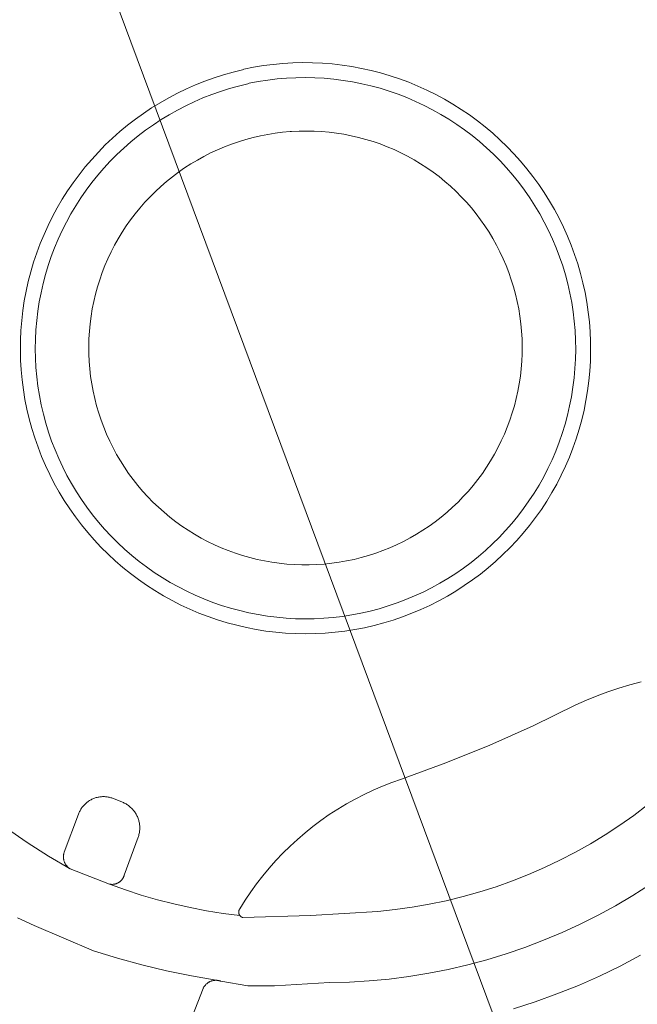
# Model space of a CAD drawing. Header units: metres. Extents: x 149984 to 156489, y 469398 to 478068.
# Tile 276 of 656: x 153608 to 153631, y 472487 to 472523. Entities that reach past the tile are written whole.
import ezdxf

# ---------------------------------------------------------------- set-up
doc = ezdxf.new("R2010")
doc.units = ezdxf.units.M
doc.header["$LTSCALE"] = 0.75
for name, color, linetype, lineweight in [('B-WE-GR-BEPLANTING_CULTUUR_VASTE PLANTENVAK-GV', 252, 'Continuous', 18), ('B-WE-KW-KUNSTWERK_DUIKER-G', 6, 'Continuous', 18), ('B-WE-OG-TERREIN_BEGROEID-GV', 252, 'Continuous', 18), ('B-WE-VH-GESLOTENVERHARDING_ASFALT-GV', 252, 'Continuous', 18), ('B-WE-VH-GESLOTENVERHARDING_BETON-GV', 252, 'Continuous', 18), ('B-WE-VH-OPENVERHARDING_BETONSTRAATSTEEN-GV', 252, 'Continuous', 18), ('B-WE-VH-OPENVERHARDING_TEGEL-GV', 252, 'Continuous', 18)]:
    doc.layers.add(name, color=color, linetype=linetype, lineweight=lineweight)

msp = doc.modelspace()

# ---------------------------------------------------------------- linework, layer by layer
at = {"layer": 'B-WE-GR-BEPLANTING_CULTUUR_VASTE PLANTENVAK-GV', "flags": 128}
msp.add_lwpolyline([(153610.691, 472509.523), (153610.76, 472509.255), (153610.838, 472508.989), (153610.926, 472508.726), (153611.023, 472508.467), (153611.128, 472508.21), (153611.243, 472507.958), (153611.366, 472507.71), (153611.498, 472507.466), (153611.638, 472507.227), (153611.786, 472506.993), (153611.942, 472506.764), (153612.107, 472506.541), (153612.278, 472506.323), (153612.458, 472506.112), (153612.644, 472505.907), (153612.838, 472505.709), (153613.038, 472505.517), (153613.245, 472505.333), (153613.458, 472505.156), (153613.677, 472504.986), (153613.901, 472504.824), (153614.132, 472504.67), (153614.367, 472504.524), (153614.608, 472504.386), (153614.853, 472504.257), (153615.102, 472504.136), (153615.356, 472504.024), (153615.613, 472503.921), (153615.873, 472503.827), (153616.137, 472503.741), (153616.404, 472503.666), (153616.673, 472503.599), (153616.944, 472503.542), (153617.217, 472503.494), (153617.491, 472503.456), (153617.767, 472503.427), (153618.043, 472503.408), (153618.32, 472503.398), (153618.597, 472503.398), (153618.874, 472503.408), (153619.151, 472503.427), (153619.426, 472503.456), (153619.701, 472503.494), (153619.974, 472503.542), (153620.245, 472503.599), (153620.514, 472503.666), (153620.78, 472503.742), (153621.044, 472503.827), (153621.304, 472503.921), (153621.561, 472504.025), (153621.815, 472504.137), (153622.064, 472504.258), (153622.309, 472504.387), (153622.55, 472504.525), (153622.785, 472504.671), (153623.015, 472504.825), (153623.24, 472504.987), (153623.459, 472505.157), (153623.672, 472505.334), (153623.879, 472505.519), (153624.079, 472505.71), (153624.273, 472505.909), (153624.459, 472506.114), (153624.638, 472506.325), (153624.81, 472506.543), (153624.974, 472506.766), (153625.13, 472506.995), (153625.278, 472507.229), (153625.419, 472507.468), (153625.55, 472507.712), (153625.673, 472507.96), (153625.788, 472508.212), (153625.893, 472508.469), (153625.99, 472508.728), (153626.077, 472508.991), (153626.156, 472509.257), (153626.225, 472509.525), (153626.285, 472509.796), (153626.335, 472510.068), (153626.376, 472510.343), (153626.407, 472510.618), (153626.429, 472510.894), (153626.441, 472511.171), (153626.444, 472511.448), (153626.437, 472511.725), (153626.42, 472512.002), (153626.394, 472512.278), (153626.358, 472512.552), (153626.313, 472512.826), (153626.258, 472513.097), (153626.194, 472513.367), (153626.12, 472513.634), (153626.038, 472513.899), (153625.946, 472514.16), (153625.847, 472514.418), (153625.739, 472514.673), (153625.622, 472514.924), (153625.496, 472515.17), (153625.362, 472515.412), (153625.22, 472515.649), (153625.069, 472515.881), (153624.91, 472516.108), (153624.744, 472516.329), (153624.569, 472516.544), (153624.388, 472516.753), (153624.199, 472516.955), (153624.003, 472517.151), (153623.801, 472517.339), (153623.592, 472517.521), (153623.377, 472517.695), (153623.156, 472517.861), (153622.929, 472518.02), (153622.697, 472518.17), (153622.46, 472518.313), (153622.218, 472518.447), (153621.971, 472518.572), (153621.72, 472518.689), (153621.466, 472518.797), (153621.207, 472518.896), (153620.946, 472518.986), (153620.681, 472519.067), (153620.414, 472519.138), (153620.144, 472519.2), (153619.872, 472519.253), (153619.599, 472519.296), (153619.325, 472519.329), (153619.049, 472519.353), (153618.773, 472519.367), (153618.496, 472519.372), (153618.219, 472519.367), (153617.943, 472519.352), (153617.891, 472519.35), (153617.615, 472519.326), (153617.34, 472519.292), (153617.066, 472519.248), (153616.794, 472519.195), (153616.524, 472519.133), (153616.257, 472519.061), (153615.992, 472518.98), (153615.73, 472518.89), (153615.471, 472518.791), (153615.216, 472518.683), (153614.964, 472518.566), (153614.717, 472518.44), (153614.475, 472518.306), (153614.237, 472518.164), (153614.004, 472518.013), (153613.777, 472517.855), (153613.555, 472517.689), (153613.34, 472517.515), (153613.13, 472517.334), (153612.927, 472517.145), (153612.73, 472516.95), (153612.541, 472516.748), (153612.358, 472516.539), (153612.183, 472516.325), (153612.015, 472516.104), (153611.855, 472515.878), (153611.703, 472515.646), (153611.56, 472515.409), (153611.424, 472515.167), (153611.297, 472514.921), (153611.179, 472514.671), (153611.069, 472514.416), (153610.968, 472514.158), (153610.877, 472513.896), (153610.794, 472513.632), (153610.721, 472513.365), (153610.656, 472513.095), (153610.602, 472512.824), (153610.557, 472512.55), (153610.521, 472512.275), (153610.495, 472511.999), (153610.478, 472511.723), (153610.471, 472511.446), (153610.474, 472511.169), (153610.486, 472510.892), (153610.508, 472510.616), (153610.539, 472510.34), (153610.58, 472510.066), (153610.631, 472509.794)], close=True, dxfattribs=at)
at = {"layer": 'B-WE-KW-KUNSTWERK_DUIKER-G', "flags": 128}
msp.add_lwpolyline([(153603.988, 472544.188), (153628.798, 472477.649)], dxfattribs=at)
at = {"layer": 'B-WE-OG-TERREIN_BEGROEID-GV', "flags": 128}
for points in [[(153630.825, 472499.086), (153630.413, 472498.98), (153630.006, 472498.86), (153629.603, 472498.726), (153629.204, 472498.579), (153628.811, 472498.418), (153628.423, 472498.245), (153626.852, 472497.475), (153625.255, 472496.762), (153623.634, 472496.106), (153621.99, 472495.509), (153621.64, 472495.385), (153621.294, 472495.249), (153620.954, 472495.102), (153620.618, 472494.944), (153620.288, 472494.774), (153619.963, 472494.593), (153619.645, 472494.402), (153619.334, 472494.199), (153619.029, 472493.987), (153618.732, 472493.764), (153618.442, 472493.532), (153618.161, 472493.29), (153617.888, 472493.039), (153617.623, 472492.778), (153617.367, 472492.509), (153617.12, 472492.232), (153616.883, 472491.946), (153616.656, 472491.653), (153616.438, 472491.352), (153616.231, 472491.044), (153616.034, 472490.729), (153616.03, 472490.723), (153616.026, 472490.717), (153616.023, 472490.711), (153616.019, 472490.704), (153616.016, 472490.698), (153616.013, 472490.691), (153616.01, 472490.685), (153616.008, 472490.678), (153616.006, 472490.671), (153616.004, 472490.664), (153616.002, 472490.657), (153616, 472490.65), (153615.999, 472490.643), (153615.998, 472490.636), (153615.997, 472490.629), (153615.996, 472490.622), (153615.996, 472490.615), (153615.996, 472490.608), (153615.996, 472490.601), (153615.997, 472490.593), (153615.997, 472490.586), (153615.998, 472490.579), (153616, 472490.572), (153616.001, 472490.565), (153616.003, 472490.558), (153616.004, 472490.551), (153616.007, 472490.544), (153616.009, 472490.537), (153616.012, 472490.531), (153616.014, 472490.524), (153616.017, 472490.518), (153616.021, 472490.511), (153616.024, 472490.505), (153616.028, 472490.499), (153616.032, 472490.493), (153616.036, 472490.487), (153616.04, 472490.481), (153616.045, 472490.476), (153616.05, 472490.47), (153616.055, 472490.465), (153616.06, 472490.46), (153616.065, 472490.455), (153616.07, 472490.45), (153616.076, 472490.446), (153616.082, 472490.441), (153616.088, 472490.437), (153616.094, 472490.433), (153616.1, 472490.43), (153616.106, 472490.426), (153616.112, 472490.423), (153616.119, 472490.42), (153616.126, 472490.417), (153616.132, 472490.414), (153616.139, 472490.412), (153616.146, 472490.41), (153616.153, 472490.408), (153618.642, 472490.484), (153621.127, 472490.635), (153621.761, 472490.702), (153622.392, 472490.79), (153623.019, 472490.899), (153623.643, 472491.029), (153624.261, 472491.181), (153624.875, 472491.354), (153625.482, 472491.547), (153626.082, 472491.76), (153626.675, 472491.994), (153627.259, 472492.248), (153627.834, 472492.522), (153628.4, 472492.815), (153628.955, 472493.127), (153629.5, 472493.457), (153630.033, 472493.806), (153630.554, 472494.173), (153631.062, 472494.557)], [(153630.804, 472489.019), (153630.053, 472488.624), (153629.288, 472488.255), (153628.511, 472487.912), (153627.723, 472487.596), (153626.925, 472487.306), (153626.118, 472487.044)]]:
    msp.add_lwpolyline(points, dxfattribs=at)
at = {"layer": 'B-WE-VH-GESLOTENVERHARDING_ASFALT-GV', "flags": 128}
msp.add_lwpolyline([(153624.002, 472502.435), (153623.689, 472502.248), (153623.369, 472502.072), (153623.043, 472501.907), (153622.711, 472501.754), (153622.375, 472501.613), (153622.033, 472501.483), (153621.688, 472501.365), (153621.338, 472501.259), (153620.985, 472501.165), (153620.629, 472501.084), (153620.271, 472501.015), (153619.91, 472500.959), (153619.547, 472500.915), (153619.183, 472500.884), (153618.819, 472500.865), (153618.454, 472500.859), (153618.088, 472500.866), (153617.724, 472500.885), (153617.36, 472500.917), (153616.998, 472500.962), (153616.637, 472501.019), (153616.279, 472501.089), (153615.923, 472501.171), (153615.57, 472501.266), (153615.221, 472501.373), (153614.875, 472501.491), (153614.534, 472501.622), (153614.198, 472501.764), (153613.867, 472501.918), (153613.541, 472502.084), (153613.222, 472502.26), (153612.909, 472502.448), (153612.602, 472502.646), (153612.302, 472502.855), (153612.01, 472503.074), (153611.726, 472503.304), (153611.45, 472503.543), (153611.182, 472503.791), (153610.923, 472504.048), (153610.673, 472504.315), (153610.433, 472504.59), (153610.202, 472504.873), (153609.982, 472505.164), (153609.771, 472505.462), (153609.571, 472505.767), (153609.382, 472506.08), (153609.203, 472506.398), (153609.036, 472506.723), (153608.88, 472507.053), (153608.736, 472507.389), (153608.604, 472507.729), (153608.483, 472508.074), (153608.374, 472508.422), (153608.278, 472508.775), (153608.194, 472509.13), (153608.122, 472509.488), (153608.063, 472509.848), (153608.016, 472510.211), (153607.982, 472510.574), (153607.961, 472510.939), (153607.952, 472511.304), (153607.956, 472511.669), (153607.972, 472512.034), (153608.002, 472512.398), (153608.044, 472512.76), (153608.098, 472513.122), (153608.165, 472513.481), (153608.244, 472513.837), (153608.336, 472514.19), (153608.44, 472514.54), (153608.556, 472514.887), (153608.684, 472515.229), (153608.824, 472515.566), (153608.975, 472515.898), (153609.138, 472516.225), (153609.312, 472516.546), (153609.497, 472516.861), (153609.693, 472517.169), (153609.9, 472517.47), (153610.117, 472517.764), (153610.344, 472518.05), (153610.58, 472518.328), (153610.827, 472518.598), (153611.082, 472518.859), (153611.346, 472519.111), (153611.619, 472519.353), (153611.901, 472519.586), (153612.19, 472519.809), (153612.486, 472520.022), (153612.79, 472520.225), (153613.101, 472520.416), (153613.418, 472520.597), (153613.742, 472520.767), (153614.071, 472520.925), (153614.405, 472521.072), (153614.744, 472521.207), (153615.088, 472521.331), (153615.436, 472521.442), (153615.787, 472521.541), (153616.142, 472521.628), (153616.19, 472521.653), (153616.546, 472521.724), (153616.905, 472521.782), (153617.266, 472521.828), (153617.628, 472521.862), (153617.99, 472521.883), (153618.354, 472521.892), (153618.717, 472521.888), (153619.08, 472521.871), (153619.443, 472521.843), (153619.804, 472521.801), (153620.163, 472521.747), (153620.52, 472521.681), (153620.875, 472521.603), (153621.227, 472521.512), (153621.576, 472521.409), (153621.921, 472521.294), (153622.261, 472521.168), (153622.598, 472521.03), (153622.929, 472520.88), (153623.255, 472520.719), (153623.575, 472520.547), (153623.889, 472520.364), (153624.196, 472520.17), (153624.497, 472519.966), (153624.79, 472519.751), (153625.076, 472519.527), (153625.354, 472519.292), (153625.623, 472519.049), (153625.885, 472518.796), (153626.137, 472518.534), (153626.38, 472518.264), (153626.613, 472517.985), (153626.837, 472517.699), (153627.051, 472517.405), (153627.255, 472517.104), (153627.448, 472516.796), (153627.63, 472516.482), (153627.802, 472516.161), (153627.962, 472515.835), (153628.111, 472515.504), (153628.248, 472515.167), (153628.374, 472514.826), (153628.488, 472514.481), (153628.59, 472514.132), (153628.679, 472513.78), (153628.757, 472513.425), (153628.822, 472513.067), (153628.875, 472512.708), (153628.916, 472512.347), (153628.944, 472511.984), (153628.96, 472511.621), (153628.963, 472511.258), (153628.953, 472510.894), (153628.931, 472510.532), (153628.897, 472510.17), (153628.85, 472509.809), (153628.791, 472509.451), (153628.719, 472509.095), (153628.635, 472508.741), (153628.539, 472508.39), (153628.431, 472508.043), (153628.311, 472507.7), (153628.179, 472507.362), (153628.036, 472507.028), (153627.881, 472506.699), (153627.715, 472506.375), (153627.538, 472506.058), (153627.348, 472505.746), (153627.147, 472505.441), (153626.936, 472505.143), (153626.714, 472504.853), (153626.483, 472504.57), (153626.242, 472504.296), (153625.992, 472504.03), (153625.732, 472503.774), (153625.464, 472503.526), (153625.187, 472503.288), (153624.902, 472503.059), (153624.61, 472502.841), (153624.309, 472502.632)], close=True, dxfattribs=at)
for points in [[(153607.447, 472493.697), (153608.208, 472493.171), (153608.988, 472492.671), (153609.785, 472492.199), (153609.739, 472492.232), (153609.725, 472492.244), (153609.711, 472492.256), (153609.698, 472492.269), (153609.685, 472492.282), (153609.672, 472492.296), (153609.66, 472492.31), (153609.649, 472492.325), (153609.638, 472492.34), (153609.627, 472492.356), (153609.617, 472492.371), (153609.608, 472492.387), (153609.599, 472492.404), (153609.591, 472492.421), (153609.583, 472492.438), (153609.576, 472492.455), (153609.57, 472492.472), (153609.564, 472492.49), (153609.559, 472492.508), (153609.554, 472492.526), (153609.55, 472492.544), (153609.547, 472492.562), (153609.544, 472492.581), (153609.542, 472492.599), (153609.541, 472492.618), (153609.54, 472492.637), (153609.54, 472492.655), (153609.54, 472492.674), (153609.542, 472492.693), (153609.543, 472492.711), (153609.546, 472492.73), (153609.549, 472492.748), (153609.553, 472492.766), (153609.557, 472492.784), (153609.562, 472492.802), (153609.568, 472492.82), (153610.094, 472494.219), (153610.106, 472494.251), (153610.12, 472494.282), (153610.134, 472494.313), (153610.15, 472494.344), (153610.166, 472494.374), (153610.184, 472494.403), (153610.203, 472494.432), (153610.222, 472494.46), (153610.243, 472494.487), (153610.265, 472494.514), (153610.287, 472494.54), (153610.311, 472494.565), (153610.335, 472494.589), (153610.36, 472494.612), (153610.386, 472494.634), (153610.412, 472494.656), (153610.44, 472494.677), (153610.468, 472494.696), (153610.497, 472494.715), (153610.526, 472494.732), (153610.556, 472494.749), (153610.587, 472494.764), (153610.618, 472494.779), (153610.649, 472494.792), (153610.681, 472494.804), (153610.714, 472494.815), (153610.746, 472494.825), (153610.779, 472494.834), (153610.813, 472494.842), (153610.846, 472494.848), (153610.88, 472494.853), (153610.914, 472494.857), (153610.948, 472494.86), (153610.983, 472494.862), (153611.017, 472494.863), (153611.051, 472494.862), (153611.085, 472494.86), (153611.119, 472494.857), (153611.153, 472494.853), (153611.187, 472494.847), (153611.221, 472494.84), (153611.254, 472494.833), (153611.287, 472494.824), (153611.32, 472494.814), (153611.352, 472494.802), (153611.384, 472494.79), (153611.718, 472494.656), (153611.751, 472494.642), (153611.783, 472494.627), (153611.814, 472494.61), (153611.845, 472494.593), (153611.875, 472494.575), (153611.905, 472494.555), (153611.934, 472494.535), (153611.962, 472494.513), (153611.989, 472494.491), (153612.016, 472494.467), (153612.042, 472494.443), (153612.067, 472494.418), (153612.091, 472494.392), (153612.114, 472494.365), (153612.136, 472494.338), (153612.157, 472494.309), (153612.178, 472494.28), (153612.197, 472494.25), (153612.215, 472494.22), (153612.232, 472494.189), (153612.248, 472494.157), (153612.263, 472494.125), (153612.277, 472494.093), (153612.29, 472494.06), (153612.301, 472494.026), (153612.312, 472493.992), (153612.321, 472493.958), (153612.329, 472493.924), (153612.336, 472493.889), (153612.342, 472493.854), (153612.346, 472493.819), (153612.349, 472493.783), (153612.351, 472493.748), (153612.352, 472493.713), (153612.352, 472493.677), (153612.35, 472493.642), (153612.347, 472493.606), (153612.343, 472493.571), (153612.338, 472493.536), (153612.331, 472493.501), (153612.323, 472493.467), (153612.314, 472493.433), (153612.304, 472493.399), (153612.293, 472493.365), (153611.779, 472491.965), (153611.774, 472491.95), (153611.769, 472491.935), (153611.763, 472491.92), (153611.757, 472491.905), (153611.75, 472491.89), (153611.742, 472491.876), (153611.734, 472491.862), (153611.726, 472491.849), (153611.717, 472491.835), (153611.708, 472491.822), (153611.698, 472491.809), (153611.688, 472491.797), (153611.678, 472491.785), (153611.667, 472491.773), (153611.655, 472491.762), (153611.643, 472491.751), (153611.631, 472491.74), (153611.619, 472491.73), (153611.606, 472491.721), (153611.593, 472491.712), (153611.579, 472491.703), (153611.566, 472491.695), (153611.552, 472491.687), (153611.537, 472491.68), (153611.523, 472491.673), (153611.508, 472491.666), (153611.493, 472491.661), (153611.478, 472491.655), (153611.462, 472491.651), (153611.447, 472491.647), (153611.431, 472491.643), (153611.416, 472491.64), (153611.4, 472491.637), (153611.384, 472491.635), (153611.368, 472491.634), (153611.352, 472491.633), (153611.336, 472491.633), (153611.32, 472491.633), (153611.304, 472491.633), (153611.288, 472491.635), (153611.272, 472491.637), (153611.256, 472491.639), (153611.24, 472491.642), (153611.821, 472491.431), (153612.409, 472491.238), (153613.002, 472491.065), (153613.601, 472490.91), (153614.204, 472490.775), (153614.812, 472490.66), (153615.422, 472490.563), (153616.036, 472490.487), (153616.032, 472490.493), (153616.028, 472490.499), (153616.024, 472490.505), (153616.021, 472490.511), (153616.017, 472490.518), (153616.014, 472490.524), (153616.012, 472490.531), (153616.009, 472490.537), (153616.007, 472490.544), (153616.004, 472490.551), (153616.003, 472490.558), (153616.001, 472490.565), (153616, 472490.572), (153615.998, 472490.579), (153615.997, 472490.586), (153615.997, 472490.593), (153615.996, 472490.601), (153615.996, 472490.608), (153615.996, 472490.615), (153615.996, 472490.622), (153615.997, 472490.629), (153615.998, 472490.636), (153615.999, 472490.643), (153616, 472490.65), (153616.002, 472490.657), (153616.004, 472490.664), (153616.006, 472490.671), (153616.008, 472490.678), (153616.01, 472490.685), (153616.013, 472490.691), (153616.016, 472490.698), (153616.019, 472490.704), (153616.023, 472490.711), (153616.026, 472490.717), (153616.03, 472490.723), (153616.034, 472490.729), (153616.231, 472491.044), (153616.438, 472491.352), (153616.656, 472491.653), (153616.883, 472491.946), (153617.12, 472492.232), (153617.367, 472492.509), (153617.623, 472492.778), (153617.888, 472493.039), (153618.161, 472493.29), (153618.442, 472493.532), (153618.732, 472493.764), (153619.029, 472493.987), (153619.334, 472494.199), (153619.645, 472494.402), (153619.963, 472494.593), (153620.288, 472494.774), (153620.618, 472494.944), (153620.954, 472495.102), (153621.294, 472495.249), (153621.64, 472495.385), (153621.99, 472495.509), (153623.634, 472496.106), (153625.255, 472496.762), (153626.852, 472497.475), (153628.423, 472498.245), (153628.811, 472498.418), (153629.204, 472498.579), (153629.603, 472498.726), (153630.006, 472498.86), (153630.413, 472498.98), (153630.825, 472499.086)], [(153631.062, 472494.557), (153630.554, 472494.173), (153630.033, 472493.806), (153629.5, 472493.457), (153628.955, 472493.127), (153628.4, 472492.815), (153627.834, 472492.522), (153627.259, 472492.248), (153626.675, 472491.994), (153626.082, 472491.76), (153625.482, 472491.547), (153624.875, 472491.354), (153624.261, 472491.181), (153623.643, 472491.029), (153623.019, 472490.899), (153622.392, 472490.79), (153621.761, 472490.702), (153621.127, 472490.635), (153618.642, 472490.484), (153616.153, 472490.408), (153616.146, 472490.41), (153616.139, 472490.412), (153616.132, 472490.414), (153616.126, 472490.417), (153616.119, 472490.42), (153616.112, 472490.423), (153616.106, 472490.426), (153616.1, 472490.43), (153616.094, 472490.433), (153616.088, 472490.437), (153616.082, 472490.441), (153616.076, 472490.446), (153616.07, 472490.45), (153616.065, 472490.455), (153616.06, 472490.46), (153616.055, 472490.465), (153616.05, 472490.47), (153616.045, 472490.476), (153616.04, 472490.481), (153616.036, 472490.487), (153615.422, 472490.563), (153614.812, 472490.66), (153614.204, 472490.775), (153613.601, 472490.91), (153613.002, 472491.065), (153612.409, 472491.238), (153611.821, 472491.431), (153611.24, 472491.642), (153609.785, 472492.199), (153608.988, 472492.671), (153608.208, 472493.171), (153607.447, 472493.697)], [(153607.851, 472490.399), (153608.466, 472490.116), (153610.642, 472489.187), (153611.534, 472488.914), (153612.434, 472488.669), (153613.341, 472488.451), (153614.254, 472488.261), (153615.172, 472488.099), (153615.19, 472488.098), (153615.207, 472488.096), (153615.225, 472488.094), (153615.242, 472488.091), (153615.259, 472488.088), (153615.276, 472488.084), (153615.293, 472488.079), (153615.31, 472488.074), (153615.327, 472488.068), (153615.343, 472488.062), (153616.328, 472487.894), (153617.317, 472487.894), (153619.338, 472488.014), (153620.073, 472488.033), (153620.808, 472488.077), (153621.54, 472488.146), (153622.27, 472488.239), (153622.996, 472488.357), (153623.718, 472488.5), (153624.434, 472488.666), (153625.145, 472488.857), (153625.848, 472489.072), (153626.544, 472489.31), (153627.232, 472489.571), (153627.91, 472489.856), (153628.579, 472490.164), (153629.236, 472490.493), (153629.882, 472490.845), (153630.516, 472491.218), (153631.137, 472491.613)], [(153612.961, 472483.364), (153614.684, 472487.794), (153614.691, 472487.81), (153614.699, 472487.825), (153614.708, 472487.841), (153614.717, 472487.856), (153614.726, 472487.87), (153614.736, 472487.885), (153614.746, 472487.899), (153614.757, 472487.913), (153614.768, 472487.926), (153614.78, 472487.939), (153614.792, 472487.951), (153614.805, 472487.963), (153614.818, 472487.975), (153614.832, 472487.986), (153614.845, 472487.997), (153614.859, 472488.007), (153614.874, 472488.017), (153614.889, 472488.026), (153614.904, 472488.035), (153614.919, 472488.043), (153614.935, 472488.051), (153614.951, 472488.058), (153614.967, 472488.064), (153614.983, 472488.07), (153615, 472488.076), (153615.017, 472488.081), (153615.034, 472488.085), (153615.051, 472488.089), (153615.068, 472488.092), (153615.085, 472488.095), (153615.103, 472488.097), (153615.12, 472488.098), (153615.137, 472488.099), (153615.155, 472488.099), (153615.172, 472488.099), (153614.254, 472488.261), (153613.341, 472488.451), (153612.434, 472488.669), (153611.534, 472488.914), (153610.642, 472489.187), (153608.466, 472490.116), (153607.851, 472490.399)]]:
    msp.add_lwpolyline(points, dxfattribs=at)
at = {"layer": 'B-WE-VH-GESLOTENVERHARDING_BETON-GV', "flags": 128}
for points in [[(153623.689, 472502.248), (153624.002, 472502.435), (153624.309, 472502.632), (153624.61, 472502.841), (153624.902, 472503.059), (153625.187, 472503.288), (153625.464, 472503.526), (153625.732, 472503.774), (153625.992, 472504.03), (153626.242, 472504.296), (153626.483, 472504.57), (153626.714, 472504.853), (153626.936, 472505.143), (153627.147, 472505.441), (153627.348, 472505.746), (153627.538, 472506.058), (153627.715, 472506.375), (153627.881, 472506.699), (153628.036, 472507.028), (153628.179, 472507.362), (153628.311, 472507.7), (153628.431, 472508.043), (153628.539, 472508.39), (153628.635, 472508.741), (153628.719, 472509.095), (153628.791, 472509.451), (153628.85, 472509.809), (153628.897, 472510.17), (153628.931, 472510.532), (153628.953, 472510.894), (153628.963, 472511.258), (153628.96, 472511.621), (153628.944, 472511.984), (153628.916, 472512.347), (153628.875, 472512.708), (153628.822, 472513.067), (153628.757, 472513.425), (153628.679, 472513.78), (153628.59, 472514.132), (153628.488, 472514.481), (153628.374, 472514.826), (153628.248, 472515.167), (153628.111, 472515.504), (153627.962, 472515.835), (153627.802, 472516.161), (153627.63, 472516.482), (153627.448, 472516.796), (153627.255, 472517.104), (153627.051, 472517.405), (153626.837, 472517.699), (153626.613, 472517.985), (153626.38, 472518.264), (153626.137, 472518.534), (153625.885, 472518.796), (153625.623, 472519.049), (153625.354, 472519.292), (153625.076, 472519.527), (153624.79, 472519.751), (153624.497, 472519.966), (153624.196, 472520.17), (153623.889, 472520.364), (153623.575, 472520.547), (153623.255, 472520.719), (153622.929, 472520.88), (153622.598, 472521.03), (153622.261, 472521.168), (153621.921, 472521.294), (153621.576, 472521.409), (153621.227, 472521.512), (153620.875, 472521.603), (153620.52, 472521.681), (153620.163, 472521.747), (153619.804, 472521.801), (153619.443, 472521.843), (153619.08, 472521.871), (153618.717, 472521.888), (153618.354, 472521.892), (153617.99, 472521.883), (153617.628, 472521.862), (153617.266, 472521.828), (153616.905, 472521.782), (153616.546, 472521.724), (153616.19, 472521.653), (153616.142, 472521.628), (153615.787, 472521.541), (153615.436, 472521.442), (153615.088, 472521.331), (153614.744, 472521.207), (153614.405, 472521.072), (153614.071, 472520.925), (153613.742, 472520.767), (153613.418, 472520.597), (153613.101, 472520.416), (153612.79, 472520.225), (153612.486, 472520.022), (153612.19, 472519.809), (153611.901, 472519.586), (153611.619, 472519.353), (153611.346, 472519.111), (153611.082, 472518.859), (153610.827, 472518.598), (153610.58, 472518.328), (153610.344, 472518.05), (153610.117, 472517.764), (153609.9, 472517.47), (153609.693, 472517.169), (153609.497, 472516.861), (153609.312, 472516.546), (153609.138, 472516.225), (153608.975, 472515.898), (153608.824, 472515.566), (153608.684, 472515.229), (153608.556, 472514.887), (153608.44, 472514.54), (153608.336, 472514.19), (153608.244, 472513.837), (153608.165, 472513.481), (153608.098, 472513.122), (153608.044, 472512.76), (153608.002, 472512.398), (153607.972, 472512.034), (153607.956, 472511.669), (153607.952, 472511.304), (153607.961, 472510.939), (153607.982, 472510.574), (153608.016, 472510.211), (153608.063, 472509.848), (153608.122, 472509.488), (153608.194, 472509.13), (153608.278, 472508.775), (153608.374, 472508.422), (153608.483, 472508.074), (153608.604, 472507.729), (153608.736, 472507.389), (153608.88, 472507.053), (153609.036, 472506.723), (153609.203, 472506.398), (153609.382, 472506.08), (153609.571, 472505.767), (153609.771, 472505.462), (153609.982, 472505.164), (153610.202, 472504.873), (153610.433, 472504.59), (153610.673, 472504.315), (153610.923, 472504.048), (153611.182, 472503.791), (153611.45, 472503.543), (153611.726, 472503.304), (153612.01, 472503.074), (153612.302, 472502.855), (153612.602, 472502.646), (153612.909, 472502.448), (153613.222, 472502.26), (153613.541, 472502.084), (153613.867, 472501.918), (153614.198, 472501.764), (153614.534, 472501.622), (153614.875, 472501.491), (153615.221, 472501.373), (153615.57, 472501.266), (153615.923, 472501.171), (153616.279, 472501.089), (153616.637, 472501.019), (153616.998, 472500.962), (153617.36, 472500.917), (153617.724, 472500.885), (153618.088, 472500.866), (153618.454, 472500.859), (153618.819, 472500.865), (153619.183, 472500.884), (153619.547, 472500.915), (153619.91, 472500.959), (153620.271, 472501.015), (153620.629, 472501.084), (153620.985, 472501.165), (153621.338, 472501.259), (153621.688, 472501.365), (153622.033, 472501.483), (153622.375, 472501.613), (153622.711, 472501.754), (153623.043, 472501.907), (153623.369, 472502.072)], [(153625.866, 472518.015), (153626.094, 472517.751), (153626.313, 472517.479), (153626.522, 472517.2), (153626.721, 472516.914), (153626.91, 472516.621), (153627.089, 472516.322), (153627.257, 472516.017), (153627.414, 472515.706), (153627.561, 472515.389), (153627.696, 472515.068), (153627.82, 472514.742), (153627.933, 472514.413), (153628.034, 472514.079), (153628.123, 472513.742), (153628.2, 472513.402), (153628.266, 472513.06), (153628.32, 472512.715), (153628.361, 472512.369), (153628.391, 472512.022), (153628.408, 472511.674), (153628.413, 472511.325), (153628.406, 472510.977), (153628.387, 472510.629), (153628.356, 472510.281), (153628.312, 472509.936), (153628.257, 472509.591), (153628.19, 472509.249), (153628.11, 472508.91), (153628.019, 472508.573), (153627.917, 472508.24), (153627.802, 472507.911), (153627.677, 472507.586), (153627.54, 472507.265), (153627.392, 472506.95), (153627.233, 472506.64), (153627.063, 472506.335), (153626.882, 472506.039), (153626.692, 472505.75), (153626.491, 472505.467), (153626.281, 472505.191), (153626.061, 472504.923), (153625.832, 472504.663), (153625.594, 472504.411), (153625.348, 472504.167), (153625.093, 472503.932), (153624.83, 472503.706), (153624.559, 472503.489), (153624.281, 472503.282), (153623.996, 472503.085), (153623.705, 472502.897), (153623.407, 472502.72), (153623.103, 472502.554), (153622.793, 472502.398), (153622.478, 472502.253), (153622.158, 472502.118), (153621.834, 472501.996), (153621.506, 472501.884), (153621.174, 472501.784), (153620.839, 472501.696), (153620.501, 472501.619), (153620.16, 472501.554), (153619.818, 472501.501), (153619.473, 472501.46), (153619.128, 472501.431), (153618.782, 472501.414), (153618.435, 472501.409), (153618.088, 472501.416), (153617.742, 472501.435), (153617.397, 472501.467), (153617.053, 472501.51), (153616.711, 472501.565), (153616.371, 472501.632), (153616.033, 472501.711), (153615.698, 472501.801), (153615.367, 472501.903), (153615.039, 472502.017), (153614.716, 472502.142), (153614.397, 472502.278), (153614.083, 472502.425), (153613.775, 472502.583), (153613.472, 472502.751), (153613.175, 472502.93), (153612.884, 472503.119), (153612.6, 472503.319), (153612.324, 472503.527), (153612.055, 472503.746), (153611.793, 472503.974), (153611.54, 472504.21), (153611.295, 472504.455), (153611.058, 472504.709), (153610.831, 472504.971), (153610.613, 472505.24), (153610.404, 472505.517), (153610.206, 472505.801), (153610.017, 472506.092), (153609.838, 472506.389), (153609.67, 472506.692), (153609.512, 472507.001), (153609.366, 472507.315), (153609.23, 472507.634), (153609.105, 472507.958), (153608.992, 472508.285), (153608.891, 472508.617), (153608.801, 472508.952), (153608.722, 472509.289), (153608.656, 472509.629), (153608.601, 472509.972), (153608.558, 472510.316), (153608.527, 472510.661), (153608.508, 472511.007), (153608.502, 472511.354), (153608.507, 472511.701), (153608.524, 472512.047), (153608.554, 472512.392), (153608.595, 472512.736), (153608.649, 472513.079), (153608.714, 472513.419), (153608.791, 472513.757), (153608.88, 472514.093), (153608.98, 472514.424), (153609.092, 472514.753), (153609.215, 472515.077), (153609.35, 472515.396), (153609.495, 472515.711), (153609.651, 472516.02), (153609.818, 472516.324), (153609.996, 472516.622), (153610.184, 472516.913), (153610.381, 472517.198), (153610.589, 472517.476), (153610.806, 472517.746), (153611.032, 472518.009), (153611.267, 472518.263), (153611.511, 472518.51), (153611.764, 472518.747), (153612.024, 472518.976), (153612.293, 472519.195), (153612.569, 472519.405), (153612.852, 472519.606), (153613.141, 472519.796), (153613.438, 472519.976), (153613.74, 472520.146), (153614.048, 472520.305), (153614.361, 472520.453), (153614.68, 472520.591), (153615.003, 472520.717), (153615.33, 472520.832), (153615.661, 472520.935), (153615.995, 472521.027), (153616.332, 472521.107), (153616.378, 472521.131), (153616.72, 472521.196), (153617.065, 472521.249), (153617.411, 472521.291), (153617.758, 472521.32), (153618.106, 472521.337), (153618.455, 472521.342), (153618.803, 472521.335), (153619.151, 472521.315), (153619.498, 472521.284), (153619.844, 472521.24), (153620.188, 472521.185), (153620.53, 472521.117), (153620.87, 472521.038), (153621.206, 472520.946), (153621.539, 472520.843), (153621.868, 472520.729), (153622.194, 472520.603), (153622.514, 472520.466), (153622.829, 472520.317), (153623.14, 472520.158), (153623.444, 472519.988), (153623.742, 472519.808), (153624.034, 472519.617), (153624.319, 472519.416), (153624.597, 472519.206), (153624.867, 472518.985), (153625.129, 472518.756), (153625.383, 472518.518), (153625.629, 472518.27)], [(153611.24, 472491.642), (153611.256, 472491.639), (153611.272, 472491.637), (153611.288, 472491.635), (153611.304, 472491.633), (153611.32, 472491.633), (153611.336, 472491.633), (153611.352, 472491.633), (153611.368, 472491.634), (153611.384, 472491.635), (153611.4, 472491.637), (153611.416, 472491.64), (153611.431, 472491.643), (153611.447, 472491.647), (153611.462, 472491.651), (153611.478, 472491.655), (153611.493, 472491.661), (153611.508, 472491.666), (153611.523, 472491.673), (153611.537, 472491.68), (153611.552, 472491.687), (153611.566, 472491.695), (153611.579, 472491.703), (153611.593, 472491.712), (153611.606, 472491.721), (153611.619, 472491.73), (153611.631, 472491.74), (153611.643, 472491.751), (153611.655, 472491.762), (153611.667, 472491.773), (153611.678, 472491.785), (153611.688, 472491.797), (153611.698, 472491.809), (153611.708, 472491.822), (153611.717, 472491.835), (153611.726, 472491.849), (153611.734, 472491.862), (153611.742, 472491.876), (153611.75, 472491.89), (153611.757, 472491.905), (153611.763, 472491.92), (153611.769, 472491.935), (153611.774, 472491.95), (153611.779, 472491.965), (153612.293, 472493.365), (153612.304, 472493.399), (153612.314, 472493.433), (153612.323, 472493.467), (153612.331, 472493.501), (153612.338, 472493.536), (153612.343, 472493.571), (153612.347, 472493.606), (153612.35, 472493.642), (153612.352, 472493.677), (153612.352, 472493.713), (153612.351, 472493.748), (153612.349, 472493.783), (153612.346, 472493.819), (153612.342, 472493.854), (153612.336, 472493.889), (153612.329, 472493.924), (153612.321, 472493.958), (153612.312, 472493.992), (153612.301, 472494.026), (153612.29, 472494.06), (153612.277, 472494.093), (153612.263, 472494.125), (153612.248, 472494.157), (153612.232, 472494.189), (153612.215, 472494.22), (153612.197, 472494.25), (153612.178, 472494.28), (153612.157, 472494.309), (153612.136, 472494.338), (153612.114, 472494.365), (153612.091, 472494.392), (153612.067, 472494.418), (153612.042, 472494.443), (153612.016, 472494.467), (153611.989, 472494.491), (153611.962, 472494.513), (153611.934, 472494.535), (153611.905, 472494.555), (153611.875, 472494.575), (153611.845, 472494.593), (153611.814, 472494.61), (153611.783, 472494.627), (153611.751, 472494.642), (153611.718, 472494.656), (153611.384, 472494.79), (153611.352, 472494.802), (153611.32, 472494.814), (153611.287, 472494.824), (153611.254, 472494.833), (153611.221, 472494.84), (153611.187, 472494.847), (153611.153, 472494.853), (153611.119, 472494.857), (153611.085, 472494.86), (153611.051, 472494.862), (153611.017, 472494.863), (153610.983, 472494.862), (153610.948, 472494.86), (153610.914, 472494.857), (153610.88, 472494.853), (153610.846, 472494.848), (153610.813, 472494.842), (153610.779, 472494.834), (153610.746, 472494.825), (153610.714, 472494.815), (153610.681, 472494.804), (153610.649, 472494.792), (153610.618, 472494.779), (153610.587, 472494.764), (153610.556, 472494.749), (153610.526, 472494.732), (153610.497, 472494.715), (153610.468, 472494.696), (153610.44, 472494.677), (153610.412, 472494.656), (153610.386, 472494.634), (153610.36, 472494.612), (153610.335, 472494.589), (153610.311, 472494.565), (153610.287, 472494.54), (153610.265, 472494.514), (153610.243, 472494.487), (153610.222, 472494.46), (153610.203, 472494.432), (153610.184, 472494.403), (153610.166, 472494.374), (153610.15, 472494.344), (153610.134, 472494.313), (153610.12, 472494.282), (153610.106, 472494.251), (153610.094, 472494.219), (153609.568, 472492.82), (153609.562, 472492.802), (153609.557, 472492.784), (153609.553, 472492.766), (153609.549, 472492.748), (153609.546, 472492.73), (153609.543, 472492.711), (153609.542, 472492.693), (153609.54, 472492.674), (153609.54, 472492.655), (153609.54, 472492.637), (153609.541, 472492.618), (153609.542, 472492.599), (153609.544, 472492.581), (153609.547, 472492.562), (153609.55, 472492.544), (153609.554, 472492.526), (153609.559, 472492.508), (153609.564, 472492.49), (153609.57, 472492.472), (153609.576, 472492.455), (153609.583, 472492.438), (153609.591, 472492.421), (153609.599, 472492.404), (153609.608, 472492.387), (153609.617, 472492.371), (153609.627, 472492.356), (153609.638, 472492.34), (153609.649, 472492.325), (153609.66, 472492.31), (153609.672, 472492.296), (153609.685, 472492.282), (153609.698, 472492.269), (153609.711, 472492.256), (153609.725, 472492.244), (153609.739, 472492.232), (153609.785, 472492.199)]]:
    msp.add_lwpolyline(points, close=True, dxfattribs=at)
at = {"layer": 'B-WE-VH-OPENVERHARDING_BETONSTRAATSTEEN-GV', "flags": 128}
for points in [[(153626.094, 472517.751), (153625.866, 472518.015), (153625.629, 472518.27), (153625.383, 472518.518), (153625.129, 472518.756), (153624.867, 472518.985), (153624.597, 472519.206), (153624.319, 472519.416), (153624.034, 472519.617), (153623.742, 472519.808), (153623.444, 472519.988), (153623.14, 472520.158), (153622.829, 472520.317), (153622.514, 472520.466), (153622.194, 472520.603), (153621.868, 472520.729), (153621.539, 472520.843), (153621.206, 472520.946), (153620.87, 472521.038), (153620.53, 472521.117), (153620.188, 472521.185), (153619.844, 472521.24), (153619.498, 472521.284), (153619.151, 472521.315), (153618.803, 472521.335), (153618.455, 472521.342), (153618.106, 472521.337), (153617.758, 472521.32), (153617.411, 472521.291), (153617.065, 472521.249), (153616.72, 472521.196), (153616.378, 472521.131), (153616.332, 472521.107), (153615.995, 472521.027), (153615.661, 472520.935), (153615.33, 472520.832), (153615.003, 472520.717), (153614.68, 472520.591), (153614.361, 472520.453), (153614.048, 472520.305), (153613.74, 472520.146), (153613.438, 472519.976), (153613.141, 472519.796), (153612.852, 472519.606), (153612.569, 472519.405), (153612.293, 472519.195), (153612.024, 472518.976), (153611.764, 472518.747), (153611.511, 472518.51), (153611.267, 472518.263), (153611.032, 472518.009), (153610.806, 472517.746), (153610.589, 472517.476), (153610.381, 472517.198), (153610.184, 472516.913), (153609.996, 472516.622), (153609.818, 472516.324), (153609.651, 472516.02), (153609.495, 472515.711), (153609.35, 472515.396), (153609.215, 472515.077), (153609.092, 472514.753), (153608.98, 472514.424), (153608.88, 472514.093), (153608.791, 472513.757), (153608.714, 472513.419), (153608.649, 472513.079), (153608.595, 472512.736), (153608.554, 472512.392), (153608.524, 472512.047), (153608.507, 472511.701), (153608.502, 472511.354), (153608.508, 472511.007), (153608.527, 472510.661), (153608.558, 472510.316), (153608.601, 472509.972), (153608.656, 472509.629), (153608.722, 472509.289), (153608.801, 472508.952), (153608.891, 472508.617), (153608.992, 472508.285), (153609.105, 472507.958), (153609.23, 472507.634), (153609.366, 472507.315), (153609.512, 472507.001), (153609.67, 472506.692), (153609.838, 472506.389), (153610.017, 472506.092), (153610.206, 472505.801), (153610.404, 472505.517), (153610.613, 472505.24), (153610.831, 472504.971), (153611.058, 472504.709), (153611.295, 472504.455), (153611.54, 472504.21), (153611.793, 472503.974), (153612.055, 472503.746), (153612.324, 472503.527), (153612.6, 472503.319), (153612.884, 472503.119), (153613.175, 472502.93), (153613.472, 472502.751), (153613.775, 472502.583), (153614.083, 472502.425), (153614.397, 472502.278), (153614.716, 472502.142), (153615.039, 472502.017), (153615.367, 472501.903), (153615.698, 472501.801), (153616.033, 472501.711), (153616.371, 472501.632), (153616.711, 472501.565), (153617.053, 472501.51), (153617.397, 472501.467), (153617.742, 472501.435), (153618.088, 472501.416), (153618.435, 472501.409), (153618.782, 472501.414), (153619.128, 472501.431), (153619.473, 472501.46), (153619.818, 472501.501), (153620.16, 472501.554), (153620.501, 472501.619), (153620.839, 472501.696), (153621.174, 472501.784), (153621.506, 472501.884), (153621.834, 472501.996), (153622.158, 472502.118), (153622.478, 472502.253), (153622.793, 472502.398), (153623.103, 472502.554), (153623.407, 472502.72), (153623.705, 472502.897), (153623.996, 472503.085), (153624.281, 472503.282), (153624.559, 472503.489), (153624.83, 472503.706), (153625.093, 472503.932), (153625.348, 472504.167), (153625.594, 472504.411), (153625.832, 472504.663), (153626.061, 472504.923), (153626.281, 472505.191), (153626.491, 472505.467), (153626.692, 472505.75), (153626.882, 472506.039), (153627.063, 472506.335), (153627.233, 472506.64), (153627.392, 472506.95), (153627.54, 472507.265), (153627.677, 472507.586), (153627.802, 472507.911), (153627.917, 472508.24), (153628.019, 472508.573), (153628.11, 472508.91), (153628.19, 472509.249), (153628.257, 472509.591), (153628.312, 472509.936), (153628.356, 472510.281), (153628.387, 472510.629), (153628.406, 472510.977), (153628.413, 472511.325), (153628.408, 472511.674), (153628.391, 472512.022), (153628.361, 472512.369), (153628.32, 472512.715), (153628.266, 472513.06), (153628.2, 472513.402), (153628.123, 472513.742), (153628.034, 472514.079), (153627.933, 472514.413), (153627.82, 472514.742), (153627.696, 472515.068), (153627.561, 472515.389), (153627.414, 472515.706), (153627.257, 472516.017), (153627.089, 472516.322), (153626.91, 472516.621), (153626.721, 472516.914), (153626.522, 472517.2), (153626.313, 472517.479)], [(153621.304, 472503.921), (153621.044, 472503.827), (153620.78, 472503.742), (153620.514, 472503.666), (153620.245, 472503.599), (153619.974, 472503.542), (153619.701, 472503.494), (153619.426, 472503.456), (153619.151, 472503.427), (153618.874, 472503.408), (153618.597, 472503.398), (153618.32, 472503.398), (153618.043, 472503.408), (153617.767, 472503.427), (153617.491, 472503.456), (153617.217, 472503.494), (153616.944, 472503.542), (153616.673, 472503.599), (153616.404, 472503.666), (153616.137, 472503.741), (153615.873, 472503.827), (153615.613, 472503.921), (153615.356, 472504.024), (153615.102, 472504.136), (153614.853, 472504.257), (153614.608, 472504.386), (153614.367, 472504.524), (153614.132, 472504.67), (153613.901, 472504.824), (153613.677, 472504.986), (153613.458, 472505.156), (153613.245, 472505.333), (153613.038, 472505.517), (153612.838, 472505.709), (153612.644, 472505.907), (153612.458, 472506.112), (153612.278, 472506.323), (153612.107, 472506.541), (153611.942, 472506.764), (153611.786, 472506.993), (153611.638, 472507.227), (153611.498, 472507.466), (153611.366, 472507.71), (153611.243, 472507.958), (153611.128, 472508.21), (153611.023, 472508.467), (153610.926, 472508.726), (153610.838, 472508.989), (153610.76, 472509.255), (153610.691, 472509.523), (153610.631, 472509.794), (153610.58, 472510.066), (153610.539, 472510.34), (153610.508, 472510.616), (153610.486, 472510.892), (153610.474, 472511.169), (153610.471, 472511.446), (153610.478, 472511.723), (153610.495, 472511.999), (153610.521, 472512.275), (153610.557, 472512.55), (153610.602, 472512.824), (153610.656, 472513.095), (153610.721, 472513.365), (153610.794, 472513.632), (153610.877, 472513.896), (153610.968, 472514.158), (153611.069, 472514.416), (153611.179, 472514.671), (153611.297, 472514.921), (153611.424, 472515.167), (153611.56, 472515.409), (153611.703, 472515.646), (153611.855, 472515.878), (153612.015, 472516.104), (153612.183, 472516.325), (153612.358, 472516.539), (153612.541, 472516.748), (153612.73, 472516.95), (153612.927, 472517.145), (153613.13, 472517.334), (153613.34, 472517.515), (153613.555, 472517.689), (153613.777, 472517.855), (153614.004, 472518.013), (153614.237, 472518.164), (153614.475, 472518.306), (153614.717, 472518.44), (153614.964, 472518.566), (153615.216, 472518.683), (153615.471, 472518.791), (153615.73, 472518.89), (153615.992, 472518.98), (153616.257, 472519.061), (153616.524, 472519.133), (153616.794, 472519.195), (153617.066, 472519.248), (153617.34, 472519.292), (153617.615, 472519.326), (153617.891, 472519.35), (153617.943, 472519.352), (153618.219, 472519.367), (153618.496, 472519.372), (153618.773, 472519.367), (153619.049, 472519.353), (153619.325, 472519.329), (153619.599, 472519.296), (153619.872, 472519.253), (153620.144, 472519.2), (153620.414, 472519.138), (153620.681, 472519.067), (153620.946, 472518.986), (153621.207, 472518.896), (153621.466, 472518.797), (153621.72, 472518.689), (153621.971, 472518.572), (153622.218, 472518.447), (153622.46, 472518.313), (153622.697, 472518.17), (153622.929, 472518.02), (153623.156, 472517.861), (153623.377, 472517.695), (153623.592, 472517.521), (153623.801, 472517.339), (153624.003, 472517.151), (153624.199, 472516.955), (153624.388, 472516.753), (153624.569, 472516.544), (153624.744, 472516.329), (153624.91, 472516.108), (153625.069, 472515.881), (153625.22, 472515.649), (153625.362, 472515.412), (153625.496, 472515.17), (153625.622, 472514.924), (153625.739, 472514.673), (153625.847, 472514.418), (153625.946, 472514.16), (153626.038, 472513.899), (153626.12, 472513.634), (153626.194, 472513.367), (153626.258, 472513.097), (153626.313, 472512.826), (153626.358, 472512.552), (153626.394, 472512.278), (153626.42, 472512.002), (153626.437, 472511.725), (153626.444, 472511.448), (153626.441, 472511.171), (153626.429, 472510.894), (153626.407, 472510.618), (153626.376, 472510.343), (153626.335, 472510.068), (153626.285, 472509.796), (153626.225, 472509.525), (153626.156, 472509.257), (153626.077, 472508.991), (153625.99, 472508.728), (153625.893, 472508.469), (153625.788, 472508.212), (153625.673, 472507.96), (153625.55, 472507.712), (153625.419, 472507.468), (153625.278, 472507.229), (153625.13, 472506.995), (153624.974, 472506.766), (153624.81, 472506.543), (153624.638, 472506.325), (153624.459, 472506.114), (153624.273, 472505.909), (153624.079, 472505.71), (153623.879, 472505.519), (153623.672, 472505.334), (153623.459, 472505.157), (153623.24, 472504.987), (153623.015, 472504.825), (153622.785, 472504.671), (153622.55, 472504.525), (153622.309, 472504.387), (153622.064, 472504.258), (153621.815, 472504.137), (153621.561, 472504.025)]]:
    msp.add_lwpolyline(points, close=True, dxfattribs=at)
at = {"layer": 'B-WE-VH-OPENVERHARDING_TEGEL-GV', "flags": 128}
for points in [[(153631.137, 472491.613), (153630.516, 472491.218), (153629.882, 472490.845), (153629.236, 472490.493), (153628.579, 472490.164), (153627.91, 472489.856), (153627.232, 472489.571), (153626.544, 472489.31), (153625.848, 472489.072), (153625.145, 472488.857), (153624.434, 472488.666), (153623.718, 472488.5), (153622.996, 472488.357), (153622.27, 472488.239), (153621.54, 472488.146), (153620.808, 472488.077), (153620.073, 472488.033), (153619.338, 472488.014), (153617.317, 472487.894), (153616.328, 472487.894), (153615.343, 472488.062), (153615.327, 472488.068), (153615.31, 472488.074), (153615.293, 472488.079), (153615.276, 472488.084), (153615.259, 472488.088), (153615.242, 472488.091), (153615.225, 472488.094), (153615.207, 472488.096), (153615.19, 472488.098), (153615.172, 472488.099), (153615.155, 472488.099), (153615.137, 472488.099), (153615.12, 472488.098), (153615.103, 472488.097), (153615.085, 472488.095), (153615.068, 472488.092), (153615.051, 472488.089), (153615.034, 472488.085), (153615.017, 472488.081), (153615, 472488.076), (153614.983, 472488.07), (153614.967, 472488.064), (153614.951, 472488.058), (153614.935, 472488.051), (153614.919, 472488.043), (153614.904, 472488.035), (153614.889, 472488.026), (153614.874, 472488.017), (153614.859, 472488.007), (153614.845, 472487.997), (153614.832, 472487.986), (153614.818, 472487.975), (153614.805, 472487.963), (153614.792, 472487.951), (153614.78, 472487.939), (153614.768, 472487.926), (153614.757, 472487.913), (153614.746, 472487.899), (153614.736, 472487.885), (153614.726, 472487.87), (153614.717, 472487.856), (153614.708, 472487.841), (153614.699, 472487.825), (153614.691, 472487.81), (153614.684, 472487.794), (153612.961, 472483.364)], [(153626.118, 472487.044), (153626.925, 472487.306), (153627.723, 472487.596), (153628.511, 472487.912), (153629.288, 472488.255), (153630.053, 472488.624), (153630.804, 472489.019)]]:
    msp.add_lwpolyline(points, dxfattribs=at)

doc.saveas('drawing.dxf')
